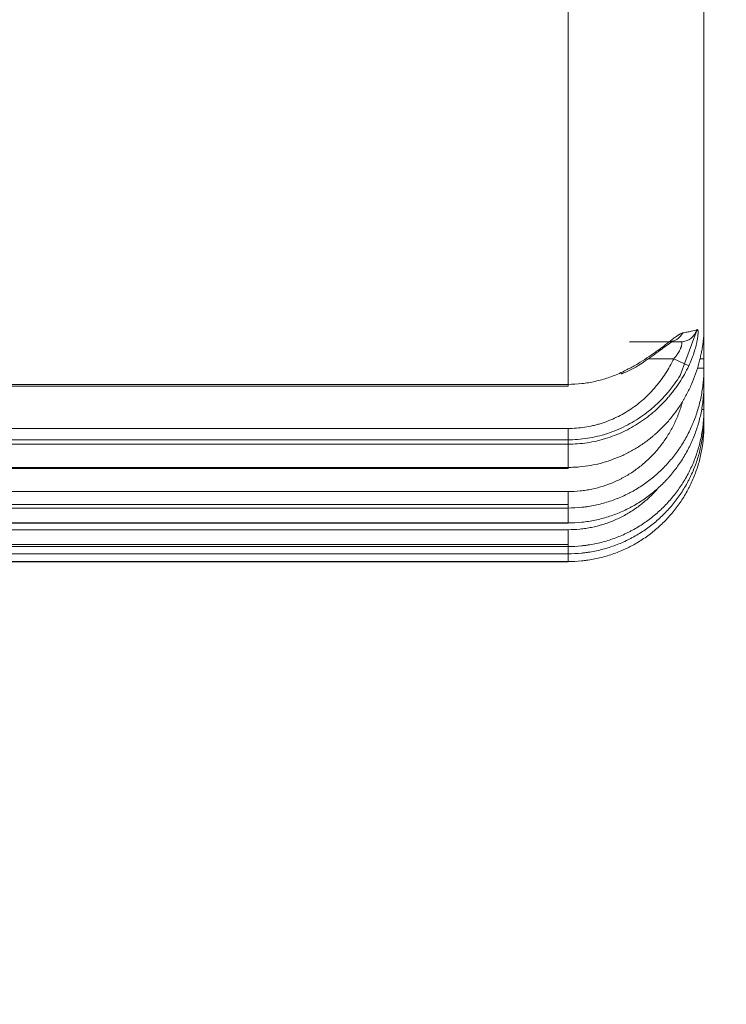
# Model space of a CAD drawing. Header units: millimetres. Extents: x 25069 to 61396, y 8621 to 21558.
# Tile 611 of 656: x 59500 to 59541, y 14281 to 14339. Entities that reach past the tile are written whole.
import ezdxf

# ---------------------------------------------------------------- set-up
doc = ezdxf.new("R2010")
doc.units = ezdxf.units.MM
doc.layers.add('10', color=7, linetype='Continuous')
doc.layers.add('dim', color=84, linetype='Continuous', lineweight=9)
doc.dimstyles.get("Standard").update_dxf_attribs({"dimtxt": 15, "dimasz": 5, "dimexe": 8, "dimexo": 5, "dimgap": 3, "dimtad": 0, "dimzin": 0, "dimdsep": 46, "dimtxsty": 'Standard', "dimblk": 'CLOSEDBLANK', "dimcen": 2, "dimclrd": 4, "dimclre": 3, "dimadec": 0, "dimazin": 0, "dimtfac": 1, "dimtofl": 0, "dimtmove": 0, "dimatfit": 3, "dimldrblk": 'CLOSEDBLANK', "dimfxl": 0, "dimtolj": 1, "dimtzin": 0, "dimarcsym": 0})

# ---------------------------------------------------------------- blocks, each defined once
blk = doc.blocks.new('_ClosedBlank')
at = {"color": 0, "linetype": 'ByBlock', "lineweight": -2}
for p, q in [((-1, 0.1667), (0, 0)), ((-1, 0.1667), (-1, -0.1667)), ((0, 0), (-1, -0.1667))]:
    blk.add_line(p, q, dxfattribs=at)
blk = doc.blocks.new('*D28')
at = {"layer": 'Defpoints', "color": 0, "lineweight": 18}
for p in [(59407.593, 14425.372), (59191.593, 14238.393), (59407.593, 14101.238)]:
    blk.add_point(p, dxfattribs=at)
at = {"layer": 'dim', "color": 3, "lineweight": -2}
for p, q in [((59407.593, 14405.372), (59407.593, 14081.238)), ((59191.593, 14218.393), (59191.593, 14081.238))]:
    blk.add_line(p, q, dxfattribs=at)
at = {"layer": 'dim', "color": 4, "lineweight": -3}
for p, q in [((59201.593, 14101.238), (59397.593, 14101.238)), ((59407.593, 14101.238), (59417.593, 14101.238))]:
    blk.add_line(p, q, dxfattribs=at)
at = {"layer": 'dim', "color": 4, "lineweight": -3, "xscale": 10, "yscale": 10, "zscale": 10, "rotation": 180}
blk.add_blockref('_ClosedBlank', (59191.593, 14101.238), dxfattribs=at)
at = {"layer": 'dim', "color": 4, "lineweight": -3, "xscale": 10, "yscale": 10, "zscale": 10}
blk.add_blockref('_ClosedBlank', (59407.593, 14101.238), dxfattribs=at)
at = {"layer": 'dim', "color": 0, "lineweight": 18, "insert": (59664.26, 14101.238), "char_height": 100, "attachment_point": 5}
blk.add_mtext('\\A1;216.00', dxfattribs=at)

msp = doc.modelspace()

# ---------------------------------------------------------------- linework, layer by layer
at = {"layer": '10', "color": 7, "linetype": 'Continuous', "lineweight": 20}
for p, q in [((59539.993, 14346.385), (59539.993, 14321.007)), ((59531.993, 14317.823), (59531.993, 14341.661)), ((59539.602, 14321.046), (59538.594, 14318.346)), ((59539.993, 14321.007), (59539.993, 14319.331)), ((59535.613, 14320.331), (59538.636, 14320.331)), ((59538.21, 14319.331), (59536.683, 14319.331)), ((59539.098, 14318.908), (59538.21, 14319.331)), ((59539.993, 14319.331), (59539.774, 14319.331)), ((59539.993, 14319.331), (59539.993, 14318.778)), ((59535.142, 14318.428), (59535.101, 14318.515)), ((59539.993, 14318.778), (59539.618, 14318.778)), ((59539.993, 14318.778), (59539.993, 14317.834)), ((59539.993, 14317.834), (59539.993, 14316.339)), ((59461.855, 14317.71), (59531.993, 14317.71)), ((59464.875, 14317.823), (59531.993, 14317.823)), ((59531.993, 14317.71), (59531.993, 14317.823)), ((59539.993, 14316.339), (59539.87, 14316.339)), ((59539.993, 14316.339), (59539.993, 14315.88)), ((59539.993, 14315.88), (59539.993, 14315.39)), ((59464.06, 14315.227), (59531.993, 14315.227)), ((59531.993, 14314.302), (59531.993, 14315.227)), ((59460.971, 14314.56), (59531.993, 14314.56)), ((59531.993, 14314.302), (59463.936, 14314.302)), ((59531.993, 14312.934), (59531.993, 14314.302)), ((59460.558, 14312.874), (59531.993, 14312.874)), ((59463.571, 14312.934), (59531.993, 14312.934)), ((59531.993, 14312.874), (59531.993, 14312.934)), ((59463.063, 14311.508), (59531.993, 14311.508)), ((59531.993, 14310.542), (59531.993, 14311.508)), ((59459.962, 14310.745), (59531.993, 14310.745)), ((59531.993, 14310.542), (59462.934, 14310.542)), ((59531.993, 14309.666), (59531.993, 14310.542)), ((59459.693, 14309.641), (59531.993, 14309.641)), ((59462.462, 14309.265), (59531.993, 14309.265)), ((59462.7, 14309.666), (59531.993, 14309.666)), ((59531.993, 14309.641), (59531.993, 14309.666)), ((59531.993, 14308.274), (59531.993, 14309.265)), ((59459.345, 14308.4), (59531.993, 14308.4)), ((59531.993, 14308.274), (59462.33, 14308.274)), ((59531.993, 14307.846), (59531.993, 14308.274)), ((59459.213, 14307.841), (59531.993, 14307.841)), ((59462.215, 14307.846), (59531.993, 14307.846)), ((59531.993, 14307.841), (59531.993, 14307.846)), ((59531.993, 14307.389), (59531.993, 14307.835)), ((59459.089, 14307.372), (59531.993, 14307.372)), ((59531.993, 14307.389), (59459.093, 14307.389)), ((59531.993, 14307.372), (59531.993, 14307.389))]:
    msp.add_line(p, q, dxfattribs=at)
for centre, ratio, end_param in [((59537.902, 14321.331), 0.960481, 4.214821), ((59538.634, 14321.331), 0.990165, 4.421853)]:
    msp.add_ellipse(centre, major_axis=(0, 1), ratio=ratio, start_param=3.141593, end_param=end_param, dxfattribs=at)
for points, knots in [([(59535.101, 14318.515), (59535.199, 14318.56), (59535.296, 14318.607), (59535.49, 14318.704), (59535.585, 14318.754), (59535.87, 14318.907), (59536.056, 14319.014), (59536.417, 14319.234), (59536.593, 14319.347), (59536.851, 14319.521), (59536.936, 14319.579), (59537.103, 14319.697), (59537.186, 14319.756), (59537.288, 14319.83), (59537.308, 14319.845), (59537.348, 14319.875), (59537.408, 14319.919), (59537.467, 14319.963), (59537.584, 14320.05), (59537.659, 14320.108), (59537.806, 14320.221), (59537.877, 14320.276), (59537.981, 14320.356), (59538.015, 14320.382), (59538.065, 14320.421), (59538.081, 14320.434), (59538.114, 14320.459), (59538.131, 14320.471), (59538.211, 14320.532), (59538.271, 14320.578), (59538.386, 14320.662), (59538.441, 14320.7), (59538.504, 14320.741), (59538.517, 14320.749), (59538.542, 14320.764), (59538.577, 14320.785), (59538.611, 14320.803), (59538.674, 14320.834), (59538.712, 14320.848), (59538.746, 14320.853)], [0, 0, 0, 0, 0.0625, 0.0625, 0.125, 0.125, 0.25, 0.25, 0.375, 0.375, 0.4375, 0.4375, 0.5, 0.5, 0.515625, 0.515625, 0.53125, 0.5625, 0.5625, 0.625, 0.625, 0.6875, 0.6875, 0.71875, 0.71875, 0.734375, 0.734375, 0.75, 0.75, 0.8125, 0.8125, 0.875, 0.875, 0.890625, 0.890625, 0.90625, 0.9375, 0.9375, 1, 1, 1, 1]), ([(59538.746, 14320.853), (59538.84, 14320.869), (59538.927, 14320.885), (59539.089, 14320.917), (59539.164, 14320.933), (59539.372, 14320.98), (59539.487, 14321.012), (59539.583, 14321.044)], [0, 0, 0, 0, 0.25, 0.25, 0.5, 0.5, 1, 1, 1, 1]), ([(59539.583, 14321.044), (59539.594, 14321.048), (59539.603, 14321.047), (59539.616, 14321.041), (59539.619, 14321.038), (59539.626, 14321.03), (59539.629, 14321.025), (59539.638, 14321.006), (59539.646, 14320.974), (59539.649, 14320.926), (59539.65, 14320.884), (59539.65, 14320.869), (59539.649, 14320.845), (59539.649, 14320.837), (59539.648, 14320.82), (59539.646, 14320.776), (59539.641, 14320.728), (59539.631, 14320.644), (59539.625, 14320.598), (59539.614, 14320.526), (59539.61, 14320.502), (59539.601, 14320.45), (59539.597, 14320.424), (59539.586, 14320.37), (59539.581, 14320.343), (59539.569, 14320.287), (59539.563, 14320.258), (59539.544, 14320.172), (59539.53, 14320.113), (59539.484, 14319.933), (59539.448, 14319.808), (59539.396, 14319.646), (59539.385, 14319.614), (59539.363, 14319.549), (59539.352, 14319.517), (59539.317, 14319.42), (59539.292, 14319.356), (59539.215, 14319.163), (59539.159, 14319.035), (59539.098, 14318.908)], [0, 0, 0, 0, 0.0625, 0.0625, 0.09375, 0.09375, 0.125, 0.125, 0.1875, 0.25, 0.25, 0.28125, 0.28125, 0.296875, 0.296875, 0.3125, 0.375, 0.375, 0.4375, 0.4375, 0.46875, 0.46875, 0.5, 0.5, 0.53125, 0.53125, 0.5625, 0.5625, 0.625, 0.625, 0.75, 0.75, 0.78125, 0.78125, 0.8125, 0.8125, 0.875, 0.875, 1, 1, 1, 1]), ([(59539.696, 14319.079), (59539.72, 14319.171), (59539.744, 14319.262), (59539.777, 14319.399), (59539.787, 14319.445), (59539.808, 14319.536), (59539.818, 14319.581), (59539.846, 14319.715), (59539.864, 14319.803), (59539.896, 14319.976), (59539.91, 14320.062), (59539.929, 14320.188), (59539.935, 14320.229), (59539.945, 14320.31), (59539.95, 14320.35), (59539.964, 14320.468), (59539.971, 14320.543), (59539.98, 14320.652), (59539.982, 14320.688), (59539.987, 14320.757), (59539.988, 14320.791), (59539.992, 14320.889), (59539.993, 14320.95), (59539.993, 14321.007)], [0, 0, 0, 0, 0.125, 0.125, 0.1875, 0.1875, 0.25, 0.25, 0.375, 0.375, 0.5, 0.5, 0.5625, 0.5625, 0.625, 0.625, 0.75, 0.75, 0.8125, 0.8125, 0.875, 0.875, 1, 1, 1, 1]), ([(59535.133, 14318.45), (59535.218, 14318.48), (59535.853, 14318.721), (59536.727, 14319.333), (59537.598, 14319.967), (59538.003, 14320.271), (59538.153, 14320.37), (59538.178, 14320.383), (59538.178, 14320.383)], [0, 0, 0, 0, 0.064452, 0.486512, 0.746469, 0.885861, 0.959487, 1, 1, 1, 1]), ([(59538.634, 14320.331), (59538.551, 14320.331), (59538.45, 14320.331), (59538.269, 14320.331), (59538.204, 14320.331), (59538.061, 14320.331), (59537.985, 14320.331), (59537.902, 14320.331)], [0, 0, 0, 0, 0.5, 0.5, 0.75, 0.75, 1, 1, 1, 1]), ([(59538.21, 14319.331), (59538.259, 14319.382), (59538.305, 14319.436), (59538.392, 14319.546), (59538.432, 14319.602), (59538.478, 14319.675), (59538.487, 14319.689), (59538.505, 14319.718), (59538.53, 14319.761), (59538.553, 14319.804), (59538.581, 14319.86), (59538.593, 14319.887), (59538.611, 14319.928), (59538.617, 14319.942), (59538.627, 14319.968), (59538.633, 14319.981), (59538.642, 14320.007), (59538.646, 14320.02), (59538.655, 14320.045), (59538.659, 14320.057), (59538.669, 14320.092), (59538.681, 14320.137), (59538.687, 14320.176), (59538.691, 14320.203), (59538.692, 14320.211), (59538.693, 14320.228), (59538.693, 14320.235), (59538.693, 14320.272), (59538.688, 14320.294), (59538.673, 14320.316), (59538.667, 14320.321), (59538.652, 14320.329), (59538.644, 14320.331), (59538.634, 14320.331)], [0, 0, 0, 0, 0.125, 0.125, 0.25, 0.25, 0.28125, 0.28125, 0.3125, 0.375, 0.375, 0.4375, 0.4375, 0.46875, 0.46875, 0.5, 0.5, 0.53125, 0.53125, 0.5625, 0.5625, 0.625, 0.6875, 0.6875, 0.71875, 0.71875, 0.75, 0.75, 0.875, 0.875, 0.9375, 0.9375, 1, 1, 1, 1]), ([(59531.993, 14315.227), (59532.323, 14315.227), (59532.65, 14315.253), (59533.135, 14315.327), (59533.296, 14315.358), (59533.497, 14315.404), (59533.537, 14315.413), (59533.616, 14315.434), (59533.656, 14315.444), (59533.776, 14315.476), (59533.855, 14315.499), (59534.246, 14315.621), (59534.549, 14315.741), (59535.135, 14316.024), (59535.418, 14316.187), (59535.829, 14316.463), (59535.961, 14316.56), (59536.219, 14316.761), (59536.344, 14316.866), (59536.708, 14317.194), (59536.936, 14317.429), (59537.175, 14317.712), (59537.201, 14317.743), (59537.253, 14317.807), (59537.331, 14317.903), (59537.405, 14318.001), (59537.551, 14318.199), (59537.644, 14318.334), (59537.909, 14318.746), (59538.068, 14319.033), (59538.21, 14319.331)], [0, 0, 0, 0, 0.125, 0.125, 0.1875, 0.1875, 0.203125, 0.203125, 0.21875, 0.21875, 0.25, 0.25, 0.375, 0.375, 0.5, 0.5, 0.5625, 0.5625, 0.625, 0.625, 0.75, 0.75, 0.765625, 0.765625, 0.78125, 0.8125, 0.8125, 0.875, 0.875, 1, 1, 1, 1]), ([(59531.993, 14312.934), (59532.049, 14312.934), (59532.105, 14312.934), (59532.216, 14312.937), (59532.383, 14312.942), (59532.548, 14312.953), (59532.878, 14312.982), (59533.315, 14313.04), (59533.745, 14313.134), (59534.065, 14313.219), (59534.224, 14313.265), (59534.382, 14313.317), (59534.488, 14313.352), (59534.54, 14313.371), (59534.802, 14313.465), (59535.007, 14313.549), (59535.407, 14313.734), (59535.799, 14313.934), (59536.358, 14314.283), (59536.713, 14314.548), (59536.929, 14314.724), (59536.972, 14314.759), (59537.057, 14314.831), (59537.182, 14314.94), (59537.304, 14315.052), (59537.543, 14315.281), (59537.848, 14315.598), (59538.265, 14316.107), (59538.517, 14316.47), (59538.666, 14316.704), (59538.695, 14316.751), (59538.753, 14316.846), (59538.781, 14316.894), (59538.865, 14317.037), (59538.919, 14317.134), (59539.075, 14317.427), (59539.267, 14317.825), (59539.509, 14318.44), (59539.639, 14318.864), (59539.696, 14319.079)], [0, 0, 0, 0, 0.015625, 0.015625, 0.03125, 0.0625, 0.0625, 0.125, 0.1875, 0.1875, 0.21875, 0.234375, 0.234375, 0.25, 0.25, 0.3125, 0.3125, 0.375, 0.4375, 0.5, 0.5, 0.515625, 0.515625, 0.53125, 0.5625, 0.5625, 0.625, 0.6875, 0.75, 0.75, 0.765625, 0.765625, 0.78125, 0.78125, 0.8125, 0.8125, 0.875, 0.9375, 1, 1, 1, 1]), ([(59539.098, 14318.908), (59538.935, 14318.572), (59538.751, 14318.248), (59538.446, 14317.782), (59538.339, 14317.63), (59538.171, 14317.407), (59538.085, 14317.297), (59537.996, 14317.189), (59537.936, 14317.117), (59537.906, 14317.081), (59537.631, 14316.763), (59537.369, 14316.499), (59536.952, 14316.132), (59536.809, 14316.014), (59536.587, 14315.845), (59536.475, 14315.762), (59536.36, 14315.682), (59536.283, 14315.629), (59536.244, 14315.603), (59535.892, 14315.371), (59535.569, 14315.189), (59534.9, 14314.874), (59534.555, 14314.74), (59534.109, 14314.605), (59534.019, 14314.579), (59533.884, 14314.543), (59533.838, 14314.531), (59533.747, 14314.509), (59533.52, 14314.456), (59533.108, 14314.378), (59532.554, 14314.316), (59532.181, 14314.302), (59531.993, 14314.302)], [0, 0, 0, 0, 0.125, 0.125, 0.1875, 0.1875, 0.21875, 0.234375, 0.234375, 0.25, 0.25, 0.375, 0.375, 0.4375, 0.4375, 0.46875, 0.484375, 0.484375, 0.5, 0.5, 0.625, 0.625, 0.75, 0.75, 0.78125, 0.78125, 0.796875, 0.796875, 0.8125, 0.875, 0.9375, 1, 1, 1, 1]), ([(59539.993, 14318.778), (59539.993, 14318.644), (59539.99, 14318.511), (59539.981, 14318.31), (59539.977, 14318.243), (59539.967, 14318.11), (59539.962, 14318.043), (59539.93, 14317.71), (59539.893, 14317.447), (59539.794, 14316.927), (59539.732, 14316.67), (59539.585, 14316.163), (59539.499, 14315.912), (59539.377, 14315.603), (59539.352, 14315.541), (59539.3, 14315.418), (59539.273, 14315.357), (59539.19, 14315.174), (59539.132, 14315.054), (59538.951, 14314.699), (59538.687, 14314.24), (59538.382, 14313.809), (59538.137, 14313.497), (59538.052, 14313.394), (59537.922, 14313.244), (59537.877, 14313.194), (59537.787, 14313.095), (59537.742, 14313.046), (59537.51, 14312.804), (59537.317, 14312.621), (59536.915, 14312.277), (59536.706, 14312.115), (59536.273, 14311.812), (59536.049, 14311.672), (59535.758, 14311.509), (59535.699, 14311.477), (59535.581, 14311.415), (59535.521, 14311.384), (59535.341, 14311.295), (59535.22, 14311.239), (59534.854, 14311.081), (59534.358, 14310.896), (59533.846, 14310.761), (59533.456, 14310.68), (59533.325, 14310.656), (59533.127, 14310.625), (59533.061, 14310.615), (59532.928, 14310.598), (59532.862, 14310.59), (59532.529, 14310.556), (59532.262, 14310.542), (59531.993, 14310.542)], [0, 0, 0, 0, 0.03125, 0.03125, 0.046875, 0.046875, 0.0625, 0.0625, 0.125, 0.125, 0.1875, 0.1875, 0.25, 0.25, 0.265625, 0.265625, 0.28125, 0.28125, 0.3125, 0.3125, 0.375, 0.4375, 0.4375, 0.46875, 0.46875, 0.484375, 0.484375, 0.5, 0.5, 0.5625, 0.5625, 0.625, 0.625, 0.6875, 0.6875, 0.703125, 0.703125, 0.71875, 0.71875, 0.75, 0.75, 0.8125, 0.875, 0.875, 0.90625, 0.90625, 0.921875, 0.921875, 0.9375, 0.9375, 1, 1, 1, 1]), ([(59531.993, 14317.823), (59532.262, 14317.823), (59532.529, 14317.838), (59533.059, 14317.897), (59533.323, 14317.941), (59533.847, 14318.058), (59534.104, 14318.13), (59534.609, 14318.302), (59534.857, 14318.402), (59535.101, 14318.515)], [0, 0, 0, 0, 0.25, 0.25, 0.5, 0.5, 0.75, 0.75, 1, 1, 1, 1]), ([(59538.594, 14318.346), (59538.488, 14318.177), (59538.377, 14318.012), (59537.794, 14317.211), (59537.251, 14316.647), (59536.314, 14315.923), (59535.979, 14315.702), (59535.292, 14315.32), (59534.936, 14315.157), (59534.383, 14314.953), (59534.196, 14314.892), (59533.814, 14314.785), (59533.62, 14314.738), (59533.037, 14314.623), (59532.646, 14314.578), (59532.167, 14314.561), (59532.08, 14314.56), (59531.993, 14314.56)], [0, 0, 0, 0, 0.074749, 0.074749, 0.372219, 0.372219, 0.520954, 0.520954, 0.669689, 0.669689, 0.744057, 0.744057, 0.818424, 0.818424, 0.967159, 0.967159, 1, 1, 1, 1]), ([(59531.993, 14309.666), (59532.26, 14309.666), (59532.526, 14309.679), (59532.924, 14309.72), (59533.057, 14309.737), (59533.32, 14309.777), (59533.45, 14309.801), (59533.838, 14309.881), (59534.348, 14310.013), (59534.842, 14310.196), (59535.207, 14310.352), (59535.328, 14310.407), (59535.507, 14310.494), (59535.567, 14310.524), (59535.685, 14310.586), (59535.744, 14310.617), (59536.034, 14310.778), (59536.259, 14310.917), (59536.692, 14311.216), (59536.901, 14311.376), (59537.304, 14311.716), (59537.497, 14311.897), (59537.729, 14312.137), (59537.775, 14312.185), (59537.865, 14312.283), (59537.998, 14312.431), (59538.125, 14312.583), (59538.371, 14312.893), (59538.678, 14313.32), (59538.943, 14313.777), (59539.096, 14314.071), (59539.141, 14314.16), (59539.184, 14314.25), (59539.212, 14314.31), (59539.226, 14314.341), (59539.296, 14314.492), (59539.348, 14314.614), (59539.496, 14314.982), (59539.582, 14315.231), (59539.73, 14315.736), (59539.792, 14315.991), (59539.892, 14316.509), (59539.93, 14316.771), (59539.968, 14317.169), (59539.978, 14317.302), (59539.99, 14317.568), (59539.993, 14317.701), (59539.993, 14317.834)], [0, 0, 0, 0, 0.0625, 0.0625, 0.09375, 0.09375, 0.125, 0.125, 0.1875, 0.25, 0.25, 0.28125, 0.28125, 0.296875, 0.296875, 0.3125, 0.3125, 0.375, 0.375, 0.4375, 0.4375, 0.5, 0.5, 0.515625, 0.515625, 0.53125, 0.5625, 0.5625, 0.625, 0.6875, 0.6875, 0.703125, 0.710938, 0.710938, 0.71875, 0.71875, 0.75, 0.75, 0.8125, 0.8125, 0.875, 0.875, 0.9375, 0.9375, 0.96875, 0.96875, 1, 1, 1, 1]), ([(59531.993, 14311.508), (59532.229, 14311.508), (59532.464, 14311.52), (59532.756, 14311.551), (59532.815, 14311.558), (59532.932, 14311.573), (59532.99, 14311.581), (59533.164, 14311.609), (59533.279, 14311.63), (59533.622, 14311.703), (59534.071, 14311.822), (59534.506, 14311.987), (59534.827, 14312.128), (59534.934, 14312.177), (59535.091, 14312.256), (59535.144, 14312.283), (59535.247, 14312.339), (59535.299, 14312.367), (59535.553, 14312.511), (59535.75, 14312.636), (59536.129, 14312.904), (59536.312, 14313.047), (59536.663, 14313.353), (59536.832, 14313.514), (59537.155, 14313.857), (59537.307, 14314.035), (59537.592, 14314.403), (59537.858, 14314.783), (59538.088, 14315.188), (59538.246, 14315.501), (59538.296, 14315.607), (59538.368, 14315.768), (59538.391, 14315.822), (59538.437, 14315.93), (59538.458, 14315.985), (59538.565, 14316.257), (59538.639, 14316.478), (59538.713, 14316.736), (59538.723, 14316.77), (59538.732, 14316.805)], [0, 0, 0, 0, 0.076018, 0.076018, 0.095023, 0.095023, 0.114027, 0.114027, 0.152036, 0.152036, 0.228055, 0.304073, 0.304073, 0.342082, 0.342082, 0.361086, 0.361086, 0.380091, 0.380091, 0.456109, 0.456109, 0.532127, 0.532127, 0.608145, 0.608145, 0.684164, 0.684164, 0.760182, 0.8362, 0.8362, 0.874209, 0.874209, 0.893214, 0.893214, 0.912218, 0.912218, 0.988236, 0.988236, 1, 1, 1, 1]), ([(59539.993, 14316.339), (59539.993, 14316.074), (59539.981, 14315.81), (59539.948, 14315.48), (59539.941, 14315.415), (59539.925, 14315.283), (59539.898, 14315.087), (59539.865, 14314.893), (59539.789, 14314.508), (59539.663, 14314), (59539.489, 14313.507), (59539.339, 14313.141), (59539.286, 14313.021), (59539.216, 14312.871), (59539.202, 14312.841), (59539.173, 14312.781), (59539.13, 14312.692), (59539.085, 14312.604), (59538.931, 14312.313), (59538.663, 14311.862), (59538.354, 14311.44), (59538.025, 14311.033), (59537.849, 14310.837), (59537.477, 14310.46), (59537.283, 14310.282), (59536.88, 14309.947), (59536.67, 14309.79), (59536.237, 14309.497), (59536.013, 14309.361), (59535.724, 14309.204), (59535.665, 14309.173), (59535.548, 14309.113), (59535.488, 14309.084), (59535.309, 14308.998), (59535.189, 14308.944), (59534.825, 14308.792), (59534.333, 14308.613), (59533.826, 14308.484), (59533.44, 14308.406), (59533.311, 14308.383), (59533.115, 14308.354), (59533.05, 14308.345), (59532.918, 14308.328), (59532.852, 14308.321), (59532.523, 14308.288), (59532.259, 14308.274), (59531.993, 14308.274)], [0, 0, 0, 0, 0.0625, 0.0625, 0.078125, 0.078125, 0.09375, 0.125, 0.125, 0.1875, 0.25, 0.25, 0.28125, 0.28125, 0.289062, 0.289062, 0.296875, 0.3125, 0.3125, 0.375, 0.4375, 0.4375, 0.5, 0.5, 0.5625, 0.5625, 0.625, 0.625, 0.6875, 0.6875, 0.703125, 0.703125, 0.71875, 0.71875, 0.75, 0.75, 0.8125, 0.875, 0.875, 0.90625, 0.90625, 0.921875, 0.921875, 0.9375, 0.9375, 1, 1, 1, 1]), ([(59531.993, 14307.846), (59532.258, 14307.846), (59532.522, 14307.859), (59532.851, 14307.892), (59532.916, 14307.899), (59533.048, 14307.916), (59533.243, 14307.942), (59533.437, 14307.977), (59533.822, 14308.054), (59534.328, 14308.182), (59534.82, 14308.359), (59535.183, 14308.511), (59535.304, 14308.564), (59535.453, 14308.635), (59535.483, 14308.65), (59535.542, 14308.679), (59535.63, 14308.723), (59535.718, 14308.769), (59536.007, 14308.925), (59536.231, 14309.06), (59536.664, 14309.352), (59536.873, 14309.508), (59537.276, 14309.84), (59537.47, 14310.017), (59537.843, 14310.393), (59538.019, 14310.588), (59538.349, 14310.993), (59538.659, 14311.413), (59538.927, 14311.863), (59539.081, 14312.153), (59539.111, 14312.211), (59539.17, 14312.329), (59539.199, 14312.388), (59539.284, 14312.568), (59539.337, 14312.688), (59539.486, 14313.052), (59539.662, 14313.545), (59539.788, 14314.051), (59539.864, 14314.436), (59539.887, 14314.565), (59539.916, 14314.76), (59539.925, 14314.826), (59539.941, 14314.957), (59539.948, 14315.022), (59539.98, 14315.351), (59539.993, 14315.615), (59539.993, 14315.88)], [0, 0, 0, 0, 0.0625, 0.0625, 0.078125, 0.078125, 0.09375, 0.125, 0.125, 0.1875, 0.25, 0.25, 0.28125, 0.28125, 0.289062, 0.289062, 0.296875, 0.3125, 0.3125, 0.375, 0.375, 0.4375, 0.4375, 0.5, 0.5, 0.5625, 0.5625, 0.625, 0.6875, 0.6875, 0.703125, 0.703125, 0.71875, 0.71875, 0.75, 0.75, 0.8125, 0.875, 0.875, 0.90625, 0.90625, 0.921875, 0.921875, 0.9375, 0.9375, 1, 1, 1, 1]), ([(59539.993, 14315.39), (59539.993, 14315.126), (59539.98, 14314.863), (59539.948, 14314.534), (59539.941, 14314.469), (59539.924, 14314.338), (59539.898, 14314.143), (59539.864, 14313.949), (59539.787, 14313.565), (59539.66, 14313.06), (59539.484, 14312.569), (59539.334, 14312.206), (59539.281, 14312.086), (59539.21, 14311.937), (59539.196, 14311.907), (59539.167, 14311.848), (59539.123, 14311.759), (59539.078, 14311.672), (59538.923, 14311.383), (59538.654, 14310.935), (59538.344, 14310.517), (59538.013, 14310.114), (59537.837, 14309.919), (59537.464, 14309.546), (59537.27, 14309.37), (59536.866, 14309.039), (59536.448, 14308.729), (59536, 14308.46), (59535.711, 14308.305), (59535.624, 14308.26), (59535.535, 14308.216), (59535.476, 14308.187), (59535.447, 14308.172), (59535.298, 14308.102), (59535.177, 14308.049), (59534.814, 14307.898), (59534.323, 14307.722), (59533.818, 14307.595), (59533.434, 14307.519), (59533.305, 14307.496), (59533.11, 14307.467), (59533.045, 14307.458), (59532.915, 14307.442), (59532.849, 14307.434), (59532.521, 14307.402), (59532.257, 14307.389), (59531.993, 14307.389)], [0, 0, 0, 0, 0.0625, 0.0625, 0.078125, 0.078125, 0.09375, 0.125, 0.125, 0.1875, 0.25, 0.25, 0.28125, 0.28125, 0.289062, 0.289062, 0.296875, 0.3125, 0.3125, 0.375, 0.4375, 0.4375, 0.5, 0.5, 0.5625, 0.5625, 0.625, 0.6875, 0.6875, 0.703125, 0.710938, 0.710938, 0.71875, 0.71875, 0.75, 0.75, 0.8125, 0.875, 0.875, 0.90625, 0.90625, 0.921875, 0.921875, 0.9375, 0.9375, 1, 1, 1, 1]), ([(59531.993, 14309.265), (59532.226, 14309.265), (59532.457, 14309.276), (59532.746, 14309.305), (59532.804, 14309.312), (59532.919, 14309.326), (59533.091, 14309.35), (59533.261, 14309.38), (59533.599, 14309.449), (59534.043, 14309.562), (59534.474, 14309.719), (59534.792, 14309.853), (59534.898, 14309.901), (59535.054, 14309.976), (59535.106, 14310.002), (59535.21, 14310.055), (59535.261, 14310.082), (59535.514, 14310.219), (59535.71, 14310.339), (59536.089, 14310.596), (59536.272, 14310.734), (59536.625, 14311.028), (59536.794, 14311.184), (59537.054, 14311.448), (59537.148, 14311.549), (59537.238, 14311.653)], [0, 0, 0, 0, 0.11634, 0.11634, 0.145425, 0.145425, 0.17451, 0.23268, 0.23268, 0.34902, 0.46536, 0.46536, 0.52353, 0.52353, 0.552615, 0.552615, 0.5817, 0.5817, 0.69804, 0.69804, 0.81438, 0.81438, 0.93072, 0.93072, 1, 1, 1, 1])]:
    msp.add_open_spline(points, degree=3, knots=knots, dxfattribs=at)

# ---------------------------------------------------------------- dimensions: what is measured, and where the dimension line sits
at = {"layer": 'dim', "lineweight": 18}
dim = msp.add_linear_dim(base=(59407.593, 14101.238), p1=(59191.593, 14238.393), p2=(59407.593, 14425.372), dimstyle='Standard', override={"dimscale": 2, "dimtxt": 50, "dimexe": 10, "dimexo": 10, "dimgap": 15, "dimlwd": 65533}, dxfattribs=at)
dim.commit()
dim.dimension.update_dxf_attribs({"geometry": '*D28', "text_midpoint": (59664.26, 14101.238), "dimtype": 160})

doc.saveas('drawing.dxf')
